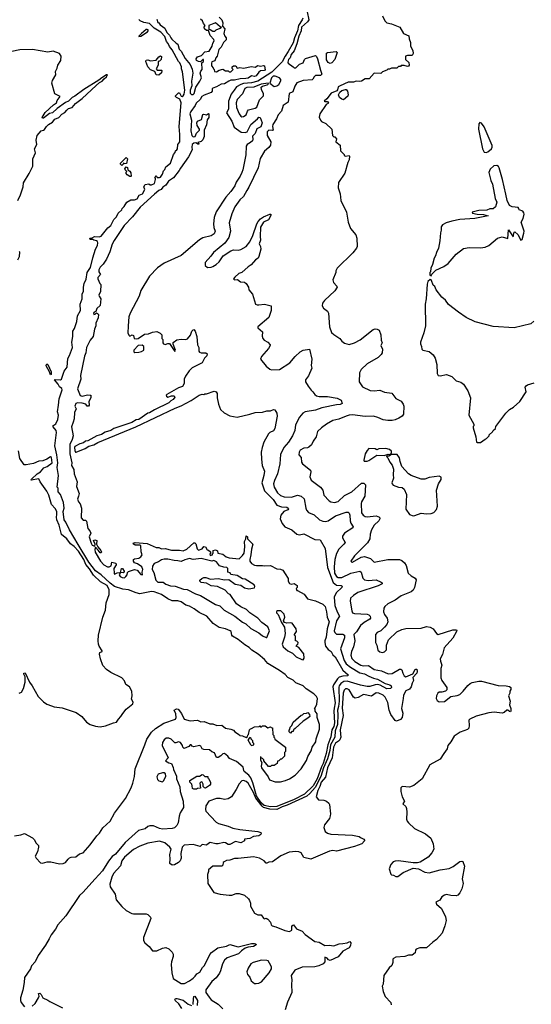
# Model space of a CAD drawing. Extents: x 2086813 to 2278017, y 548126 to 753336.
# Tile 395 of 461: x 2248532 to 2254207, y 657305 to 668218. Entities that reach past the tile are written whole.
import ezdxf

# ---------------------------------------------------------------- set-up
doc = ezdxf.new("R2010")
doc.units = 0

msp = doc.modelspace()

# ---------------------------------------------------------------- linework, layer by layer
at = {"layer": '0CON10XD'}
for points in [[(2250745, 668246), (2250773, 668215), (2250784, 668184), (2250780, 668145), (2250807, 668115), (2250798, 668065), (2250808, 668035), (2250823, 668015), (2250823, 667995), (2250794, 667966), (2250768, 667915), (2250741, 667889), (2250721, 667815), (2250707, 667795), (2250697, 667763), (2250665, 667750), (2250660, 667735), (2250660, 667705), (2250680, 667685), (2250682, 667672), (2250690, 667665), (2250692, 667642), (2250715, 667640), (2250745, 667658), (2250785, 667670), (2250815, 667650), (2250845, 667650), (2250855, 667640), (2250875, 667640), (2250900, 667665), (2250888, 667678), (2250888, 667695), (2250905, 667706), (2250928, 667705), (2250945, 667680), (2250975, 667687), (2251015, 667682), (2251105, 667698), (2251145, 667692), (2251175, 667710), (2251205, 667702), (2251235, 667710), (2251247, 667705), (2251255, 667660), (2251245, 667654), (2251205, 667650), (2251185, 667638), (2251155, 667594), (2251135, 667589), (2251105, 667594), (2251065, 667571), (2251040, 667565), (2250978, 667562), (2250915, 667546), (2250875, 667548), (2250852, 667535), (2250805, 667507), (2250768, 667502), (2250715, 667472), (2250675, 667460), (2250668, 667452), (2250667, 667425), (2250655, 667410), (2250578, 667382), (2250554, 667366), (2250535, 667332), (2250489, 667291), (2250478, 667265), (2250429, 667201), (2250420, 667175), (2250438, 667105), (2250429, 666985), (2250443, 666933), (2250455, 666918), (2250480, 666925), (2250495, 666960), (2250527, 666993), (2250528, 667005), (2250501, 667045), (2250497, 667075), (2250506, 667094), (2250548, 667112), (2250564, 667166), (2250575, 667172), (2250605, 667162), (2250625, 667180), (2250630, 667175), (2250632, 667135), (2250613, 667107), (2250606, 667054), (2250578, 666995), (2250578, 666925), (2250565, 666888), (2250545, 666867), (2250510, 666855), (2250520, 666845), (2250517, 666833), (2250485, 666852), (2250465, 666850), (2250446, 666834), (2250440, 666805), (2250446, 666774), (2250405, 666698), (2250316, 666574), (2250300, 666545), (2250239, 666465), (2250183, 666427), (2250155, 666384), (2250119, 666361), (2250100, 666335), (2250077, 666323), (2250027, 666283), (2249869, 666141), (2249785, 666032), (2249692, 665938), (2249581, 665769), (2249559, 665730), (2249534, 665646), (2249494, 665565), (2249460, 665510), (2249425, 665475), (2249411, 665445), (2249410, 665425), (2249427, 665395), (2249400, 665360), (2249398, 665345), (2249420, 665295), (2249432, 665282), (2249427, 665205), (2249412, 665165), (2249413, 665153), (2249432, 665125), (2249425, 665050), (2249390, 665015), (2249378, 664982), (2249360, 664975), (2249352, 664965), (2249355, 664950), (2249370, 664955), (2249385, 664970), (2249395, 664962), (2249405, 664950), (2249404, 664915), (2249377, 664855), (2249376, 664825), (2249361, 664789), (2249346, 664705), (2249316, 664664), (2249274, 664586), (2249267, 664525), (2249253, 664487), (2249207, 664275), (2249212, 664235), (2249175, 664125), (2249205, 664052), (2249225, 664046), (2249285, 664060), (2249315, 664058), (2249320, 664055), (2249322, 664028), (2249298, 663985), (2249302, 663945), (2249295, 663933), (2249282, 663935), (2249265, 663958), (2249225, 663969), (2249175, 663970), (2249155, 663964), (2249145, 663935), (2249160, 663905), (2249139, 663865), (2249137, 663795), (2249124, 663756), (2249109, 663705), (2249126, 663605), (2249116, 663565), (2249089, 663511), (2249090, 663405), (2249112, 663305), (2249108, 663275), (2249132, 663232), (2249138, 663185), (2249170, 663095), (2249163, 663045), (2249191, 662965), (2249186, 662935), (2249172, 662905), (2249184, 662875), (2249202, 662852), (2249217, 662803), (2249215, 662698), (2249235, 662672), (2249262, 662672), (2249275, 662660), (2249288, 662578), (2249311, 662551), (2249320, 662525), (2249304, 662486), (2249327, 662415), (2249338, 662395), (2249367, 662383), (2249368, 662405), (2249353, 662447), (2249365, 662452), (2249388, 662445), (2249383, 662403), (2249398, 662375), (2249432, 662335), (2249440, 662315), (2249435, 662308), (2249425, 662308), (2249402, 662338), (2249375, 662370), (2249366, 662344), (2249370, 662315), (2249427, 662215), (2249465, 662175), (2249505, 662154), (2249526, 662154), (2249548, 662165), (2249553, 662207), (2249598, 662195), (2249602, 662175), (2249578, 662135), (2249579, 662085), (2249585, 662074), (2249615, 662088), (2249650, 662090), (2249662, 662135), (2249674, 662136), (2249692, 662105), (2249690, 662095), (2249682, 662088), (2249650, 662090), (2249636, 662065), (2249646, 662045), (2249669, 662035), (2249695, 662033), (2249711, 662045), (2249725, 662065), (2249728, 662092), (2249738, 662102), (2249806, 662124), (2249835, 662118), (2249875, 662070), (2249895, 662063), (2249890, 662095), (2249897, 662125), (2249887, 662155), (2249838, 662188), (2249805, 662199), (2249794, 662216), (2249796, 662234), (2249805, 662243), (2249855, 662250), (2249875, 662263), (2249890, 662285), (2249880, 662320), (2249876, 662386), (2249864, 662394), (2249815, 662394), (2249797, 662405), (2249792, 662415), (2249815, 662422), (2249858, 662418), (2249945, 662412), (2250045, 662367), (2250075, 662366), (2250105, 662354), (2250145, 662356), (2250215, 662340), (2250305, 662339), (2250345, 662330), (2250385, 662350), (2250465, 662420), (2250475, 662420), (2250485, 662410), (2250502, 662352), (2250515, 662340), (2250555, 662352), (2250575, 662379), (2250595, 662377), (2250612, 662342), (2250627, 662337), (2250648, 662318), (2250650, 662305), (2250640, 662295), (2250645, 662280), (2250670, 662285), (2250672, 662298), (2250680, 662305), (2250680, 662335), (2250705, 662342), (2250725, 662330), (2250730, 662305), (2250784, 662294), (2250824, 662264), (2250855, 662253), (2250965, 662242), (2251005, 662278), (2251021, 662305), (2251030, 662375), (2251027, 662435), (2251040, 662465), (2251045, 662498), (2251060, 662485), (2251060, 662465), (2251071, 662451), (2251118, 662405), (2251102, 662348), (2251096, 662285), (2251084, 662235), (2251086, 662215), (2251105, 662190), (2251135, 662172), (2251159, 662169), (2251225, 662170), (2251245, 662163), (2251315, 662168), (2251385, 662132), (2251425, 662127), (2251450, 662115), (2251477, 662077), (2251510, 662025), (2251510, 661995), (2251525, 661970), (2251545, 661962), (2251575, 661970), (2251610, 661945), (2251610, 661925), (2251600, 661915), (2251605, 661890), (2251615, 661890), (2251689, 661849), (2251725, 661798), (2251815, 661776), (2251895, 661740), (2251921, 661715), (2251936, 661656), (2251944, 661594), (2251965, 661545), (2251943, 661467), (2251931, 661375), (2251918, 661335), (2251916, 661315), (2251924, 661275), (2251955, 661239), (2251988, 661215), (2252007, 661177), (2252032, 661155), (2252117, 661007), (2252174, 660955), (2252170, 660945), (2252117, 660943), (2252075, 660930), (2252057, 660913), (2252012, 660845), (2252006, 660825), (2252031, 660645), (2252022, 660588)], [(2251671, 668235), (2251667, 668215), (2251624, 668155), (2251613, 668095), (2251579, 668015), (2251565, 667960), (2251511, 667865), (2251475, 667815), (2251445, 667750), (2251328, 667635), (2251175, 667538), (2251105, 667517), (2251015, 667510), (2250985, 667501), (2250937, 667475), (2250913, 667435), (2250877, 667393), (2250848, 667315), (2250849, 667225), (2250828, 667185), (2250887, 667095), (2250910, 667025), (2250990, 666970), (2251034, 666966), (2251054, 666976), (2251097, 667055), (2251171, 667119), (2251185, 667139), (2251198, 667135), (2251222, 667075), (2251208, 667032), (2251162, 667008), (2251145, 666956), (2251114, 666926), (2251119, 666895), (2251113, 666875), (2251094, 666855), (2251056, 666834), (2251043, 666817), (2251040, 666720), (2251008, 666555), (2250995, 666525), (2250978, 666485), (2250933, 666417), (2250917, 666375), (2250876, 666315), (2250819, 666251), (2250710, 666090), (2250691, 666025), (2250681, 665955), (2250684, 665915), (2250700, 665875), (2250689, 665845), (2250655, 665824), (2250565, 665799), (2250525, 665779), (2250324, 665606), (2250135, 665520), (2250061, 665469), (2249974, 665376), (2249875, 665215), (2249856, 665155), (2249756, 664965), (2249744, 664925), (2249734, 664825), (2249732, 664745), (2249745, 664718), (2249755, 664712), (2249780, 664725), (2249796, 664716), (2249802, 664685), (2249825, 664681), (2249845, 664686), (2249915, 664731), (2249960, 664735), (2250004, 664756), (2250055, 664762), (2250090, 664745), (2250110, 664725), (2250110, 664685), (2250120, 664675), (2250120, 664635), (2250127, 664627), (2250145, 664618), (2250175, 664630), (2250195, 664628), (2250255, 664540), (2250260, 664555), (2250233, 664623), (2250235, 664640), (2250275, 664668), (2250325, 664678), (2250375, 664673), (2250395, 664682), (2250428, 664722), (2250441, 664765), (2250455, 664781), (2250465, 664783), (2250480, 664765), (2250497, 664707), (2250503, 664615), (2250520, 664585), (2250519, 664545), (2250525, 664532), (2250544, 664524), (2250597, 664525), (2250610, 664515), (2250609, 664491), (2250583, 664465), (2250556, 664415), (2250445, 664359), (2250413, 664325), (2250371, 664265), (2250358, 664235), (2250356, 664184), (2250339, 664151), (2250295, 664137), (2250164, 664065), (2250157, 664055), (2250160, 664045), (2250175, 664034), (2250215, 664048), (2250245, 664050), (2250252, 664035), (2250235, 664008), (2250207, 663993), (2250185, 663972), (2250028, 663895), (2249971, 663859), (2249952, 663855), (2249855, 663788), (2249825, 663782), (2249776, 663754), (2249575, 663686), (2249544, 663666), (2249480, 663645), (2249439, 663621), (2249390, 663605), (2249290, 663550), (2249263, 663545), (2249241, 663529), (2249198, 663515), (2249145, 663488), (2249141, 663475), (2249145, 663442), (2249152, 663425), (2249160, 663425), (2249260, 663465), (2249300, 663490), (2249355, 663507), (2249398, 663532), (2249822, 663705), (2250258, 663912), (2250325, 663939), (2250434, 663996), (2250523, 664055), (2250557, 664067), (2250575, 664062), (2250585, 664070), (2250605, 664071), (2250689, 664099), (2250713, 664093), (2250722, 664075), (2250722, 664025), (2250738, 663955), (2250759, 663899), (2250799, 663859), (2250865, 663827), (2250945, 663814), (2251085, 663844), (2251145, 663864), (2251225, 663868), (2251275, 663882), (2251315, 663884), (2251347, 663897), (2251364, 663894), (2251386, 663856), (2251389, 663825), (2251362, 663685), (2251348, 663662), (2251308, 663642), (2251293, 663627), (2251242, 663535), (2251222, 663478), (2251212, 663425), (2251213, 663345), (2251223, 663275), (2251247, 663215), (2251241, 663165), (2251219, 663085), (2251247, 662995), (2251345, 662901), (2251385, 662838), (2251435, 662818), (2251495, 662815), (2251511, 662805), (2251514, 662795), (2251508, 662785), (2251463, 662767), (2251429, 662725), (2251421, 662685), (2251443, 662633), (2251473, 662595), (2251552, 662562), (2251605, 662514), (2251635, 662508), (2251685, 662518), (2251805, 662456), (2251865, 662452), (2251921, 662355), (2251947, 662147), (2252009, 661979), (2252045, 661951), (2252098, 661948), (2252109, 661939), (2252104, 661925), (2252042, 661865), (2252022, 661818), (2252026, 661726), (2252052, 661655), (2252079, 661605), (2252045, 661555), (2252021, 661445), (2252026, 661425), (2252047, 661407), (2252116, 661406), (2252135, 661395), (2252134, 661365), (2252091, 661245), (2252130, 661115), (2252155, 661077), (2252200, 661040), (2252305, 660979), (2252357, 660967), (2252405, 660942)], [(2250055, 668222), (2250066, 668186), (2250075, 668182), (2250090, 668160), (2250142, 668125), (2250166, 668076), (2250195, 668048), (2250207, 668017), (2250221, 668001), (2250267, 667957), (2250288, 667945), (2250303, 667893), (2250325, 667868), (2250369, 667789), (2250425, 667720), (2250445, 667670), (2250452, 667625), (2250437, 667535), (2250442, 667485), (2250422, 667435), (2250423, 667403), (2250437, 667387), (2250455, 667388), (2250469, 667401), (2250485, 667470), (2250530, 667535), (2250550, 667575), (2250533, 667625), (2250542, 667648), (2250558, 667665), (2250552, 667738), (2250570, 667755), (2250570, 667775), (2250562, 667778), (2250538, 667752), (2250515, 667753), (2250492, 667765), (2250488, 667785), (2250505, 667808), (2250548, 667822), (2250585, 667862), (2250635, 667870), (2250668, 667925), (2250674, 667956), (2250688, 667985), (2250685, 668000), (2250644, 668044), (2250628, 668098), (2250605, 668098), (2250583, 668115), (2250578, 668135), (2250590, 668155), (2250570, 668175), (2250560, 668205), (2250538, 668225)], [(2251719, 668305), (2251739, 668215), (2251726, 668195), (2251659, 668135), (2251654, 668095), (2251628, 668035), (2251608, 667952), (2251577, 667873), (2251545, 667831), (2251533, 667797), (2251514, 667775), (2251507, 667747), (2251511, 667735), (2251564, 667694), (2251576, 667686), (2251595, 667685), (2251634, 667726), (2251675, 667740), (2251692, 667775), (2251704, 667786), (2251815, 667820), (2251825, 667811), (2251835, 667784), (2251868, 667658), (2251885, 667615), (2251870, 667600), (2251812, 667598), (2251797, 667585), (2251785, 667559), (2251775, 667553), (2251677, 667543), (2251605, 667517), (2251585, 667481), (2251562, 667418), (2251522, 667398), (2251510, 667305), (2251455, 667265), (2251436, 667204), (2251399, 667165), (2251382, 667118), (2251339, 667055), (2251335, 667035), (2251342, 666995), (2251335, 666988), (2251295, 666992), (2251278, 666975), (2251277, 666935), (2251318, 666865), (2251313, 666827), (2251297, 666803), (2251248, 666762), (2251200, 666680), (2251177, 666575), (2251075, 666363), (2251051, 666325), (2251013, 666257), (2250975, 666223), (2250919, 666145), (2250884, 666065), (2250856, 665965), (2250871, 665875), (2250852, 665805), (2250808, 665742), (2250681, 665639), (2250654, 665596), (2250591, 665525), (2250590, 665495), (2250615, 665473), (2250655, 665474), (2250675, 665481), (2250713, 665505), (2250745, 665534), (2250790, 665600), (2250873, 665657), (2250904, 665666), (2250955, 665664), (2250985, 665671), (2251046, 665705), (2251085, 665754), (2251119, 665825), (2251163, 665955), (2251178, 665982)], [(2252555, 668262), (2252584, 668204), (2252604, 668184), (2252655, 668173), (2252750, 668135), (2252788, 668065), (2252849, 668039), (2252853, 668005), (2252868, 667965), (2252868, 667925), (2252893, 667875), (2252898, 667845), (2252885, 667820), (2252835, 667822), (2252810, 667815), (2252810, 667775), (2252848, 667745), (2252853, 667715), (2252845, 667704), (2252835, 667700), (2252795, 667712), (2252765, 667710), (2252755, 667700), (2252732, 667698), (2252715, 667680), (2252655, 667680), (2252635, 667670), (2252615, 667670), (2252605, 667660), (2252555, 667640), (2252537, 667623), (2252463, 667627), (2252407, 667563), (2252365, 667562), (2252325, 667538), (2252305, 667532), (2252265, 667538), (2252233, 667527), (2252175, 667527), (2252088, 667485), (2252066, 667474), (2252058, 667442), (2252049, 667431), (2251987, 667405), (2251939, 667341), (2251910, 667315), (2251915, 667310), (2251945, 667310), (2251956, 667294), (2251933, 667277), (2251860, 667175), (2251853, 667137), (2251868, 667105), (2251881, 667091), (2251928, 667068), (2251996, 667006), (2252000, 666935), (2252015, 666920), (2252028, 666918), (2252047, 666897), (2252040, 666865), (2252086, 666826), (2252092, 666765), (2252130, 666725), (2252132, 666712), (2252145, 666704), (2252185, 666712), (2252192, 666705), (2252186, 666664), (2252170, 666635), (2252138, 666515), (2252067, 666415), (2252066, 666355), (2252086, 666286), (2252096, 666215), (2252157, 666085), (2252174, 665974), (2252202, 665905), (2252259, 665835), (2252270, 665795), (2252274, 665705), (2252268, 665685), (2252228, 665632), (2252054, 665465), (2252038, 665435), (2252040, 665415), (2252007, 665335), (2252012, 665305), (2252050, 665265), (2252052, 665255), (2252026, 665214), (2251912, 665105), (2251892, 665075), (2251887, 665047), (2251901, 665021), (2251945, 664987), (2251958, 664965), (2251969, 664815), (2251992, 664752), (2252015, 664729), (2252083, 664685), (2252106, 664655), (2252135, 664632), (2252185, 664618), (2252245, 664636), (2252309, 664671), (2252452, 664785), (2252475, 664792), (2252498, 664788), (2252518, 664775), (2252536, 664726), (2252540, 664665), (2252552, 664635), (2252538, 664605), (2252558, 664565), (2252552, 664525), (2252543, 664507), (2252510, 664475), (2252387, 664405), (2252318, 664342), (2252301, 664305), (2252299, 664205), (2252335, 664147), (2252418, 664108), (2252465, 664106), (2252525, 664113), (2252580, 664090), (2252659, 664079), (2252705, 664018), (2252765, 663989), (2252786, 663955), (2252794, 663935), (2252789, 663845), (2252775, 663825), (2252737, 663803), (2252695, 663783), (2252665, 663777), (2252615, 663776), (2252565, 663783), (2252505, 663810), (2252455, 663822), (2252365, 663818), (2252225, 663837), (2252185, 663835), (2252155, 663825), (2252071, 663789), (2252006, 663775), (2251934, 663735), (2251880, 663695), (2251837, 663655), (2251822, 663595), (2251787, 663545), (2251768, 663505), (2251741, 663479), (2251725, 663471), (2251685, 663468), (2251645, 663446), (2251631, 663425), (2251629, 663395), (2251654, 663364), (2251657, 663315), (2251670, 663295), (2251758, 663225), (2251761, 663205), (2251750, 663150), (2251764, 663114), (2251868, 663038), (2251894, 663004), (2251907, 662947), (2251965, 662886), (2251984, 662874), (2252025, 662867), (2252065, 662879), (2252134, 662945), (2252215, 662986), (2252325, 663079), (2252351, 663081), (2252367, 663063), (2252361, 662935), (2252325, 662875), (2252319, 662855), (2252325, 662753), (2252341, 662725), (2252365, 662712), (2252385, 662709), (2252487, 662717), (2252523, 662705), (2252527, 662685), (2252516, 662665), (2252464, 662616), (2252433, 662565), (2252419, 662515), (2252414, 662465), (2252391, 662419), (2252246, 662275), (2252206, 662215), (2252215, 662206), (2252225, 662206), (2252321, 662259), (2252355, 662267), (2252425, 662245), (2252465, 662206), (2252614, 662236), (2252744, 662234), (2252771, 662225), (2252802, 662198), (2252817, 662167), (2252842, 662085), (2252875, 662052), (2252917, 662027), (2252931, 662011), (2252911, 661925), (2252896, 661895), (2252875, 661876), (2252765, 661833), (2252695, 661783), (2252616, 661744), (2252581, 661715), (2252572, 661695), (2252569, 661655), (2252579, 661625), (2252608, 661585), (2252616, 661545), (2252604, 661515), (2252577, 661483), (2252537, 661445), (2252496, 661424), (2252477, 661405), (2252477, 661315), (2252493, 661285), (2252505, 661228), (2252525, 661210), (2252556, 661204), (2252578, 661212), (2252600, 661235), (2252601, 661285), (2252622, 661345), (2252716, 661434), (2252771, 661459), (2252815, 661471), (2252986, 661474)], [(2250522, 661648), (2250469, 661689), (2250416, 661716), (2250375, 661728), (2250324, 661764), (2250287, 661777), (2250225, 661776), (2250175, 661797), (2250104, 661845), (2250025, 661875), (2249995, 661879), (2249865, 661856), (2249826, 661865), (2249740, 661900), (2249675, 661906), (2249585, 661934), (2249535, 661971), (2249435, 662065), (2249375, 662110), (2249301, 662205), (2249182, 662402), (2249085, 662565), (2249045, 662650), (2249026, 662676), (2249015, 662765), (2249025, 662805), (2249018, 662868), (2248985, 662954), (2248959, 662985), (2248958, 663025), (2248948, 663038), (2248962, 663165), (2248949, 663255), (2248954, 663305), (2248944, 663394), (2248922, 663495), (2248942, 663642), (2248936, 663666), (2248904, 663704), (2248902, 663715), (2248935, 663738), (2248956, 663785), (2248963, 663833), (2248952, 663872), (2248964, 663944), (2248970, 664015), (2249004, 664115), (2248999, 664129), (2248975, 664148), (2248958, 664178), (2248920, 664225), (2248925, 664230), (2248985, 664228), (2248996, 664234), (2249026, 664324), (2249060, 664365), (2249066, 664464), (2249086, 664495), (2249119, 664585), (2249112, 664645), (2249121, 664705), (2249121, 664765), (2249141, 664795), (2249167, 664873), (2249172, 664935), (2249206, 664994), (2249204, 665065), (2249224, 665125), (2249226, 665175), (2249242, 665208), (2249239, 665255), (2249247, 665293), (2249269, 665341), (2249282, 665415), (2249318, 665472), (2249342, 665578), (2249372, 665675), (2249394, 665716), (2249401, 665745), (2249395, 665760), (2249385, 665767), (2249355, 665774), (2249345, 665782), (2249313, 665783), (2249310, 665795), (2249335, 665800), (2249364, 665816), (2249415, 665811), (2249435, 665820), (2249509, 665911), (2249542, 665938), (2249577, 666005), (2249605, 666032), (2249625, 666072), (2249665, 666110), (2249670, 666125), (2249693, 666147), (2249722, 666195), (2249765, 666222), (2249805, 666223), (2249836, 666234), (2249857, 666273), (2249895, 666287), (2249920, 666335), (2249908, 666365), (2249925, 666392), (2249965, 666398), (2249978, 666388), (2249995, 666388), (2250026, 666404), (2250040, 666445), (2250038, 666458), (2250030, 666465), (2250045, 666490), (2250058, 666468), (2250085, 666467), (2250096, 666474), (2250117, 666505), (2250129, 666541), (2250144, 666556), (2250154, 666586), (2250204, 666626), (2250237, 666723), (2250258, 666745), (2250260, 666765), (2250276, 666774), (2250283, 666785), (2250288, 666835), (2250307, 666865), (2250310, 666945), (2250302, 667035), (2250322, 667295), (2250308, 667338), (2250270, 667355), (2250260, 667365), (2250260, 667375), (2250295, 667409), (2250306, 667406), (2250325, 667372), (2250335, 667368), (2250347, 667373), (2250357, 667393), (2250363, 667435), (2250339, 667639), (2250328, 667675), (2250327, 667697), (2250308, 667738), (2250294, 667755), (2250224, 667884), (2250195, 667920), (2250180, 667955), (2250162, 667975), (2250141, 668031), (2250099, 668079), (2250025, 668123), (2249974, 668174), (2249910, 668185), (2249870, 668205), (2249855, 668220)], [(2250695, 668090), (2250713, 668107), (2250757, 668123), (2250770, 668135), (2250755, 668140), (2250705, 668183), (2250630, 668155), (2250632, 668112), (2250645, 668110), (2250675, 668090), (2250695, 668090)], [(2249855, 668030), (2249875, 668035), (2249949, 668085), (2249959, 668095), (2249958, 668105), (2249945, 668111), (2249935, 668108), (2249882, 668065), (2249854, 668034), (2249855, 668030)], [(2248947, 667233), (2248895, 667187), (2248865, 667177), (2248795, 667126), (2248785, 667128), (2248781, 667135), (2248815, 667189), (2248907, 667273), (2248940, 667295), (2248949, 667321), (2248980, 667365), (2248922, 667395), (2248890, 667515), (2248896, 667544), (2248932, 667605), (2248931, 667645), (2248949, 667681), (2248954, 667715), (2248989, 667765), (2248994, 667815), (2248975, 667844), (2248905, 667869), (2248845, 667859), (2248675, 667888), (2248535, 667884), (2248445, 667864)], [(2250075, 667602), (2250047, 667607), (2250032, 667642), (2249985, 667664), (2249955, 667697), (2249933, 667755), (2249935, 667770), (2249955, 667772), (2249985, 667763), (2250045, 667770), (2250075, 667808), (2250095, 667818), (2250105, 667810), (2250100, 667775), (2250085, 667760), (2250070, 667755), (2250068, 667715), (2250048, 667675), (2250058, 667658), (2250105, 667660), (2250110, 667655), (2250105, 667630), (2250075, 667602)], [(2251975, 667734), (2251955, 667742), (2251935, 667774), (2251935, 667846), (2251945, 667856), (2252044, 667864), (2252052, 667855), (2252027, 667775), (2251995, 667741), (2251975, 667734)], [(2248512, 666215), (2248542, 666275), (2248570, 666365), (2248575, 666410), (2248638, 666512), (2248680, 666595), (2248678, 666675), (2248709, 666741), (2248696, 666785), (2248722, 666835), (2248714, 666884), (2248727, 666935), (2248772, 666985), (2248795, 666995), (2248809, 667001), (2248830, 667035), (2248852, 667055), (2248898, 667082), (2248924, 667116), (2248968, 667132), (2249000, 667170), (2249035, 667188), (2249054, 667216), (2249075, 667233), (2249115, 667246), (2249150, 667290), (2249225, 667343), (2249381, 667489), (2249418, 667522), (2249446, 667535), (2249468, 667562), (2249496, 667585), (2249508, 667605), (2249496, 667606), (2249443, 667575), (2249412, 667548), (2249245, 667445), (2249145, 667370), (2249113, 667357), (2249075, 667315), (2249041, 667299), (2248947, 667233)], [(2251355, 667478), (2251385, 667483), (2251405, 667499), (2251429, 667541), (2251430, 667555), (2251415, 667572), (2251365, 667593), (2251345, 667592), (2251327, 667575), (2251306, 667515), (2251355, 667478)], [(2250995, 667142), (2251015, 667144), (2251045, 667164), (2251060, 667205), (2251071, 667219), (2251145, 667236), (2251162, 667248), (2251192, 667328), (2251238, 667375), (2251237, 667395), (2251214, 667445), (2251211, 667469), (2251225, 667482), (2251277, 667495), (2251291, 667505), (2251290, 667515), (2251211, 667505), (2251131, 667469), (2251053, 667467), (2251028, 667455), (2251002, 667395), (2250945, 667335), (2250935, 667295), (2250938, 667245), (2250966, 667175), (2250985, 667148), (2250995, 667142)], [(2252125, 667330), (2252105, 667336), (2252081, 667355), (2252069, 667385), (2252084, 667416), (2252107, 667433), (2252145, 667446), (2252155, 667444), (2252169, 667425), (2252176, 667384), (2252170, 667370), (2252125, 667330)], [(2253705, 666745), (2253725, 666753), (2253764, 666785), (2253772, 666805), (2253771, 666825), (2253685, 667032), (2253655, 667071), (2253635, 667079), (2253623, 667065), (2253622, 667005), (2253667, 666785), (2253685, 666750), (2253705, 666745)], [(2249665, 666600), (2249650, 666615), (2249652, 666628), (2249715, 666690), (2249727, 666675), (2249716, 666624), (2249692, 666622), (2249685, 666630), (2249680, 666615), (2249665, 666600)], [(2249765, 666480), (2249755, 666480), (2249725, 666498), (2249713, 666513), (2249712, 666528), (2249720, 666535), (2249702, 666552), (2249698, 666565), (2249713, 666587), (2249729, 666579), (2249732, 666552), (2249755, 666538), (2249765, 666520), (2249770, 666485), (2249765, 666480)], [(2253095, 665380), (2253102, 665398), (2253147, 665443), (2253236, 665484), (2253285, 665517), (2253372, 665618), (2253455, 665680), (2253517, 665693), (2253645, 665689), (2253694, 665696), (2253736, 665714), (2253830, 665795), (2253885, 665812), (2253945, 665792), (2253955, 665890), (2254005, 665810), (2254018, 665862), (2254025, 665868), (2254057, 665837), (2254092, 665775), (2254105, 665782), (2254125, 665850), (2254126, 665875), (2254093, 665975), (2254116, 666014), (2254127, 666063), (2254125, 666078), (2254114, 666094), (2254072, 666112), (2254070, 666125), (2254060, 666135), (2253995, 666143), (2253965, 666159), (2253939, 666215), (2253925, 666285), (2253889, 666445), (2253851, 666575), (2253841, 666591), (2253825, 666601), (2253792, 666598), (2253749, 666561), (2253736, 666525), (2253757, 666437), (2253775, 666395), (2253807, 666235), (2253823, 666197), (2253810, 666145), (2253785, 666122), (2253745, 666121), (2253715, 666108), (2253625, 666102), (2253550, 666085), (2253555, 666072), (2253605, 666061), (2253675, 666059), (2253730, 666045), (2253580, 666015), (2253414, 666004), (2253325, 665986), (2253264, 665966), (2253222, 665945), (2253208, 665922), (2253208, 665885), (2253198, 665855), (2253192, 665765), (2253177, 665685), (2253154, 665636), (2253145, 665600), (2253130, 665575), (2253112, 665505), (2253092, 665465), (2253090, 665425), (2253080, 665415), (2253080, 665385), (2253095, 665380)], [(2251178, 665982), (2251205, 666011), (2251235, 666032), (2251305, 666063), (2251315, 666062), (2251320, 666055), (2251292, 665998), (2251235, 665975), (2251203, 665917), (2251199, 665815), (2251205, 665775), (2251190, 665735), (2251205, 665705), (2251208, 665675), (2251186, 665594), (2251176, 665575), (2251149, 665555), (2251100, 665500), (2251065, 665478), (2250995, 665417), (2250964, 665405), (2250917, 665365), (2250904, 665345), (2250914, 665334), (2250947, 665337), (2250982, 665312), (2251025, 665307), (2251044, 665295), (2251069, 665255), (2251075, 665222), (2251113, 665175), (2251148, 665065), (2251165, 665056), (2251185, 665056), (2251246, 665066), (2251322, 665045), (2251323, 664993), (2251294, 664916), (2251174, 664815), (2251174, 664804), (2251225, 664760), (2251221, 664711), (2251228, 664685), (2251244, 664664), (2251285, 664642), (2251310, 664615), (2251310, 664605), (2251292, 664575), (2251215, 664485), (2251205, 664454), (2251265, 664378), (2251305, 664343), (2251326, 664336), (2251415, 664339), (2251528, 664415), (2251587, 664483), (2251645, 664536), (2251676, 664554), (2251745, 664567), (2251774, 664455), (2251764, 664385), (2251774, 664355), (2251735, 664269), (2251704, 664225), (2251703, 664205), (2251731, 664155), (2251765, 664111), (2251785, 664095), (2251805, 664062), (2251825, 664048), (2251855, 664043), (2251945, 664042), (2252055, 664023), (2252099, 663999), (2252108, 663965), (2252087, 663953), (2252045, 663950), (2251885, 663916), (2251815, 663890), (2251699, 663871), (2251672, 663855), (2251635, 663814), (2251592, 663728), (2251585, 663665), (2251559, 663605), (2251515, 663535), (2251463, 663475), (2251425, 663397), (2251419, 663295), (2251392, 663185), (2251358, 663112), (2251348, 663075), (2251355, 663035), (2251392, 662972), (2251425, 662943), (2251465, 662928), (2251548, 662925), (2251615, 662948), (2251656, 662936), (2251686, 662906), (2251706, 662805), (2251715, 662780), (2251734, 662755), (2251798, 662728), (2251858, 662675), (2251895, 662659), (2251925, 662657), (2251955, 662664), (2252035, 662717), (2252155, 662759), (2252175, 662758), (2252185, 662748), (2252194, 662725), (2252197, 662665), (2252206, 662636), (2252232, 662595), (2252226, 662584), (2252135, 662525), (2252112, 662495), (2252112, 662475), (2252141, 662425), (2252129, 662405), (2252071, 662349), (2252045, 662302), (2252026, 662235), (2252020, 662155), (2252025, 662085), (2252045, 662047), (2252065, 662035), (2252105, 662035), (2252205, 662085), (2252305, 662106), (2252319, 662095), (2252339, 662029), (2252355, 662011), (2252399, 662001), (2252485, 662008), (2252542, 661985), (2252554, 661975), (2252553, 661965), (2252507, 661943), (2252282, 661868), (2252234, 661836), (2252202, 661805), (2252196, 661774), (2252215, 661665), (2252224, 661644), (2252245, 661635), (2252385, 661629), (2252405, 661621), (2252420, 661605), (2252422, 661585), (2252415, 661573), (2252353, 661537), (2252313, 661505), (2252267, 661433), (2252238, 661405), (2252249, 661335), (2252235, 661265), (2252211, 661215), (2252205, 661175), (2252215, 661139), (2252250, 661105), (2252315, 661064), (2252346, 661056), (2252400, 661060), (2252465, 661014), (2252545, 661001), (2252619, 660969), (2252665, 660971), (2252745, 661018), (2252761, 661021), (2252771, 661011), (2252781, 660975), (2252798, 660945), (2252815, 660935), (2252893, 660967), (2252920, 661015), (2252925, 661020), (2252938, 661018), (2252942, 660995), (2252938, 660975), (2252893, 660927), (2252901, 660895), (2252886, 660865), (2252876, 660825), (2252855, 660798), (2252815, 660780), (2252790, 660730), (2252786, 660695), (2252767, 660585), (2252783, 660533), (2252776, 660485), (2252755, 660461), (2252713, 660443), (2252695, 660451), (2252647, 660517), (2252629, 660565), (2252615, 660651), (2252585, 660710), (2252565, 660730), (2252515, 660753), (2252485, 660758), (2252435, 660719), (2252345, 660737), (2252285, 660706), (2252255, 660698), (2252235, 660708), (2252185, 660790), (2252165, 660803), (2252145, 660800), (2252130, 660785), (2252121, 660755), (2252108, 660588), (2252120, 660505), (2252086, 660346), (2252089, 660299), (2252095, 660265), (2252083, 660237), (2252069, 660221), (2252035, 660199), (2252012, 660155), (2251998, 660035), (2251945, 659925), (2251926, 659824), (2251877, 659765), (2251862, 659718), (2251838, 659675), (2251820, 659605), (2251845, 659572), (2251905, 659569), (2251937, 659557), (2251962, 659535), (2251969, 659519), (2251981, 659415), (2251977, 659393), (2251968, 659365), (2251912, 659295), (2251906, 659265), (2251920, 659220), (2251945, 659200), (2251985, 659189), (2252225, 659179), (2252296, 659166), (2252312, 659152), (2252348, 659135), (2252358, 659125), (2252358, 659115), (2252328, 659085), (2252245, 659053), (2252045, 659002), (2252005, 659009), (2251968, 659002), (2251762, 658912), (2251685, 658930), (2251655, 658983), (2251630, 658995), (2251595, 658999), (2251520, 658990), (2251430, 658950), (2251335, 658884), (2251295, 658880), (2251275, 658870), (2251265, 658870), (2251243, 658893), (2251193, 658923), (2251125, 658941), (2250955, 658922), (2250915, 658922), (2250865, 658901), (2250825, 658897), (2250799, 658885), (2250789, 658875), (2250784, 658845), (2250774, 658836), (2250676, 658834), (2250628, 658795), (2250627, 658775), (2250614, 658744), (2250618, 658645), (2250685, 658542), (2250755, 658524), (2250857, 658513), (2250885, 658513), (2250935, 658533), (2250965, 658533), (2251025, 658516), (2251070, 658475), (2251083, 658455), (2251093, 658425), (2251094, 658394), (2251138, 658315), (2251175, 658297), (2251210, 658295), (2251235, 658258), (2251245, 658253), (2251265, 658258), (2251285, 658248), (2251314, 658214), (2251322, 658185), (2251332, 658175), (2251375, 658164), (2251473, 658123), (2251525, 658112), (2251550, 658125), (2251552, 658175), (2251568, 658185), (2251601, 658141), (2251665, 658115), (2251700, 658080), (2251805, 658000), (2251855, 657992), (2251915, 657955), (2251965, 657960), (2252015, 657954), (2252074, 657976), (2252115, 657980), (2252163, 657987), (2252195, 658002), (2252206, 657985), (2252200, 657955), (2252188, 657932), (2252118, 657892), (2252065, 657830), (2251975, 657790), (2251956, 657796), (2251941, 657815), (2251915, 657826), (2251916, 657775), (2251897, 657753), (2251850, 657730), (2251805, 657721), (2251665, 657718), (2251585, 657682), (2251542, 657625), (2251552, 657575), (2251547, 657525), (2251549, 657435), (2251502, 657328), (2251477, 657245)], [(2248512, 665555), (2248532, 665595), (2248535, 665640), (2248527, 665647)], [(2254235, 664878), (2254202, 664848), (2254015, 664802), (2253785, 664818), (2253585, 664868), (2253485, 664918), (2253398, 664975), (2253290, 665060), (2253255, 665108), (2253215, 665142), (2253153, 665223), (2253135, 665260), (2253120, 665275), (2253098, 665328), (2253085, 665340), (2253060, 665315), (2253050, 665285), (2253042, 665125), (2253029, 665065), (2253034, 664826), (2253014, 664746), (2252976, 664645), (2252976, 664625), (2252989, 664595), (2252994, 664565), (2253005, 664554), (2253075, 664540), (2253119, 664505), (2253139, 664465), (2253160, 664395), (2253163, 664295), (2253174, 664274), (2253195, 664270), (2253265, 664287), (2253324, 664264), (2253375, 664214), (2253425, 664200), (2253455, 664177), (2253504, 664104), (2253532, 664025), (2253512, 663835), (2253568, 663735), (2253570, 663715), (2253562, 663708), (2253560, 663695), (2253593, 663595), (2253600, 663535), (2253605, 663530)], [(2249808, 664528), (2249855, 664532), (2249885, 664540), (2249910, 664555), (2249908, 664595), (2249892, 664612), (2249845, 664606), (2249800, 664555), (2249798, 664538), (2249808, 664528)], [(2248875, 664280), (2248862, 664315), (2248825, 664380), (2248825, 664390), (2248835, 664402), (2248846, 664395), (2248880, 664315), (2248880, 664285), (2248875, 664280)], [(2253605, 663530), (2253645, 663532), (2253695, 663570), (2253710, 663575), (2253740, 663605), (2253740, 663615), (2253775, 663650), (2253782, 663665), (2253808, 663685), (2253815, 663708), (2253925, 663858), (2253965, 663898), (2254008, 663925), (2254078, 663985), (2254150, 664095), (2254140, 664145), (2254151, 664159), (2254165, 664170), (2254237, 664193)], [(2248525, 660754), (2248554, 660766), (2248574, 660806), (2248592, 660875), (2248593, 660905), (2248592, 660935), (2248578, 660965), (2248580, 660975), (2248593, 660977), (2248642, 660875), (2248672, 660835), (2248738, 660718), (2248796, 660656), (2248835, 660632), (2248885, 660614), (2248915, 660602), (2249005, 660591), (2249158, 660538), (2249222, 660495), (2249275, 660432), (2249316, 660406), (2249375, 660387), (2249425, 660380), (2249485, 660390), (2249574, 660426), (2249608, 660432), (2249628, 660465), (2249656, 660494), (2249675, 660528), (2249715, 660577), (2249788, 660635), (2249792, 660652), (2249772, 660685), (2249781, 660725), (2249776, 660775), (2249749, 660825), (2249710, 660850), (2249695, 660890), (2249665, 660925), (2249545, 660981), (2249496, 661015), (2249455, 661060), (2249428, 661135), (2249418, 661185), (2249422, 661205), (2249446, 661214), (2249446, 661224), (2249415, 661274), (2249407, 661295), (2249403, 661335), (2249407, 661395), (2249455, 661595), (2249483, 661675), (2249490, 661755), (2249525, 661848), (2249525, 661900), (2249501, 661945), (2249429, 661989), (2249351, 662061), (2249305, 662133), (2249268, 662178), (2249245, 662235), (2249185, 662327), (2249135, 662379), (2249095, 662410), (2249055, 662465), (2248995, 662511), (2248970, 662615), (2248943, 662675), (2248939, 662705), (2248945, 662735), (2248944, 662765), (2248925, 662800), (2248887, 662845), (2248856, 662946), (2248835, 662993), (2248761, 663095), (2248745, 663130), (2248660, 663115), (2248663, 663125), (2248727, 663185), (2248762, 663205), (2248801, 663249), (2248836, 663265), (2248893, 663305), (2248887, 663365), (2248875, 663374), (2248833, 663347), (2248790, 663330), (2248745, 663324), (2248685, 663300), (2248605, 663283), (2248583, 663285), (2248535, 663356), (2248519, 663439)], [(2252353, 663323), (2252385, 663324), (2252405, 663332), (2252495, 663392), (2252575, 663388), (2252618, 663402), (2252635, 663400), (2252657, 663413), (2252657, 663435), (2252635, 663453), (2252595, 663464), (2252515, 663460), (2252495, 663452), (2252475, 663462), (2252406, 663464), (2252386, 663444), (2252363, 663405), (2252348, 663335), (2252353, 663323)], [(2252895, 662720), (2252915, 662723), (2252985, 662747), (2253045, 662740), (2253095, 662743), (2253125, 662757), (2253155, 662788), (2253168, 662825), (2253157, 663005), (2253178, 663075), (2253207, 663123), (2253207, 663147), (2253185, 663158), (2253075, 663143), (2253025, 663127), (2252985, 663127), (2252874, 663164), (2252844, 663184), (2252772, 663265), (2252751, 663321), (2252745, 663360), (2252718, 663398), (2252655, 663400), (2252625, 663380), (2252605, 663380), (2252600, 663375), (2252615, 663360), (2252638, 663315), (2252662, 663282), (2252680, 663235), (2252674, 663175), (2252677, 663137), (2252660, 663085), (2252662, 663075), (2252675, 663060), (2252735, 663036), (2252775, 663034), (2252796, 663016), (2252821, 662955), (2252815, 662792), (2252855, 662732), (2252895, 662720)], [(2251265, 661369), (2251275, 661370), (2251302, 661445), (2251285, 661490), (2251218, 661538), (2251173, 661583), (2251085, 661643), (2251049, 661679), (2250985, 661709), (2250938, 661745), (2250866, 661846), (2250850, 661855), (2250810, 661895), (2250725, 661936), (2250655, 661943), (2250605, 661973), (2250545, 661978), (2250532, 661995), (2250532, 662005), (2250552, 662025), (2250575, 662037), (2250596, 662036), (2250647, 662017), (2250734, 662024), (2250805, 662010), (2250852, 662012), (2250922, 661962), (2250985, 661950), (2251025, 661920), (2251075, 661910), (2251135, 661920), (2251142, 661935), (2251132, 661955), (2251035, 662017), (2251005, 662022), (2250945, 662058), (2250875, 662070), (2250868, 662088), (2250840, 662095), (2250840, 662135), (2250830, 662145), (2250798, 662148), (2250750, 662165), (2250715, 662208), (2250685, 662222), (2250665, 662218), (2250545, 662246), (2250455, 662236), (2250415, 662247), (2250365, 662232), (2250325, 662212), (2250285, 662221), (2250245, 662222), (2250175, 662240), (2250135, 662239), (2250105, 662230), (2250071, 662209), (2250025, 662190), (2250005, 662162), (2250003, 662125), (2250019, 662089), (2250042, 662005), (2250065, 661983), (2250122, 661982), (2250155, 661961), (2250205, 661944), (2250258, 661938), (2250348, 661905), (2250391, 661901), (2250484, 661855), (2250537, 661837), (2250705, 661737), (2250751, 661721), (2250801, 661675), (2250918, 661608), (2251005, 661540), (2251042, 661522), (2251095, 661471), (2251185, 661422), (2251225, 661388), (2251265, 661369)], [(2248475, 659172), (2248545, 659183), (2248585, 659197), (2248675, 659150), (2248695, 659133), (2248715, 659090), (2248741, 659065), (2248742, 659045), (2248729, 658995), (2248704, 658946), (2248715, 658923), (2248765, 658871), (2248785, 658868), (2248838, 658882), (2248877, 658883), (2248975, 658863), (2249016, 658864), (2249042, 658875), (2249070, 658915), (2249085, 658927), (2249105, 658936), (2249155, 658938), (2249195, 658972), (2249235, 658982), (2249315, 659073), (2249388, 659172), (2249419, 659201), (2249455, 659262), (2249536, 659334), (2249584, 659425), (2249705, 659585), (2249769, 659705), (2249789, 659755), (2249805, 659828), (2249814, 659916), (2249920, 660180), (2249943, 660245), (2249995, 660321), (2250038, 660362), (2250130, 660420), (2250259, 660465), (2250269, 660485), (2250264, 660525), (2250246, 660565), (2250272, 660578), (2250290, 660575), (2250328, 660528), (2250355, 660465), (2250425, 660445), (2250504, 660454), (2250543, 660435), (2250578, 660438), (2250642, 660415), (2250675, 660414), (2250720, 660395), (2250775, 660400), (2250814, 660365), (2250874, 660354), (2250902, 660342), (2250917, 660325), (2250972, 660292), (2250973, 660285), (2251005, 660280), (2251045, 660260), (2251058, 660272), (2251062, 660288), (2251070, 660295), (2251080, 660345), (2251092, 660358), (2251105, 660360), (2251135, 660380), (2251188, 660382), (2251195, 660390), (2251205, 660380), (2251215, 660380), (2251225, 660390), (2251255, 660390), (2251285, 660370), (2251315, 660380), (2251322, 660372), (2251338, 660368), (2251340, 660295), (2251350, 660285), (2251350, 660265), (2251358, 660258), (2251362, 660242), (2251480, 660155), (2251480, 660105), (2251470, 660095), (2251470, 660055), (2251438, 660022), (2251425, 660020), (2251408, 660002), (2251392, 659998), (2251388, 659972), (2251355, 659950), (2251325, 659950), (2251315, 659940), (2251292, 659942), (2251242, 660002), (2251240, 660015), (2251225, 660030), (2251212, 660032), (2251210, 660045), (2251202, 660048), (2251205, 660010), (2251218, 659985), (2251211, 659945), (2251215, 659924), (2251290, 659825), (2251304, 659794), (2251365, 659772), (2251425, 659772), (2251482, 659785), (2251525, 659804), (2251586, 659844), (2251654, 659915), (2251712, 660008), (2251729, 660051), (2251766, 660115), (2251778, 660155), (2251818, 660215), (2251822, 660248), (2251857, 660355), (2251858, 660405), (2251832, 660485), (2251830, 660525), (2251810, 660555), (2251810, 660575), (2251802, 660588), (2251808, 660592), (2251827, 660633), (2251834, 660695), (2251824, 660715), (2251794, 660745), (2251711, 660801), (2251675, 660833), (2251596, 660866), (2251565, 660897), (2251505, 660928), (2251475, 660960), (2251415, 661004), (2251283, 661083), (2251246, 661125), (2251176, 661185), (2251109, 661229), (2251078, 661258), (2251028, 661288), (2250955, 661348), (2250894, 661385), (2250884, 661395), (2250879, 661435), (2250867, 661445), (2250815, 661468), (2250745, 661480), (2250680, 661525), (2250608, 661608), (2250522, 661648)], [(2251675, 661123), (2251688, 661142), (2251685, 661190), (2251628, 661258), (2251600, 661275), (2251605, 661290), (2251618, 661292), (2251620, 661315), (2251608, 661328), (2251590, 661335), (2251590, 661385), (2251580, 661395), (2251580, 661405), (2251602, 661438), (2251598, 661465), (2251555, 661528), (2251535, 661532), (2251495, 661528), (2251470, 661535), (2251458, 661555), (2251472, 661595), (2251465, 661630), (2251430, 661665), (2251390, 661665), (2251382, 661658), (2251380, 661645), (2251398, 661625), (2251438, 661535), (2251470, 661485), (2251476, 661414), (2251470, 661375), (2251443, 661297), (2251454, 661265), (2251505, 661222), (2251557, 661197), (2251597, 661155), (2251660, 661125), (2251675, 661123)], [(2252986, 661474), (2253045, 661491), (2253084, 661484), (2253117, 661465), (2253155, 661413), (2253175, 661404), (2253335, 661457), (2253377, 661455), (2253381, 661445), (2253378, 661435), (2253337, 661363), (2253240, 661255), (2253220, 661180), (2253197, 661135), (2253198, 661108), (2253214, 661065), (2253202, 661025), (2253204, 660925), (2253214, 660895), (2253268, 660815), (2253270, 660790), (2253256, 660774), (2253215, 660764), (2253186, 660764), (2253171, 660755), (2253155, 660722), (2253151, 660695), (2253162, 660672), (2253185, 660659), (2253245, 660661), (2253314, 660716), (2253385, 660726), (2253415, 660738), (2253452, 660775), (2253502, 660838), (2253530, 660860), (2253550, 660870), (2253625, 660888), (2253655, 660888), (2253838, 660838), (2253926, 660836), (2253965, 660827), (2253978, 660815), (2253978, 660795), (2253968, 660775), (2253968, 660755), (2253952, 660725), (2253974, 660665), (2253964, 660625), (2253978, 660585), (2253979, 660555), (2253975, 660548), (2253965, 660550), (2253946, 660566), (2253935, 660566), (2253905, 660540), (2253885, 660533), (2253795, 660542), (2253736, 660534), (2253595, 660498), (2253524, 660466), (2253514, 660455), (2253518, 660395), (2253512, 660365), (2253498, 660352), (2253418, 660322), (2253352, 660275), (2253315, 660215), (2253281, 660175), (2253274, 660135), (2253237, 660083), (2253195, 660023), (2253082, 659958), (2252998, 659805), (2252905, 659728), (2252855, 659712), (2252775, 659720), (2252760, 659705), (2252760, 659665), (2252773, 659603), (2252800, 659555), (2252780, 659525), (2252816, 659496), (2252824, 659475), (2252828, 659435), (2252824, 659355), (2252830, 659335), (2252844, 659315), (2252911, 659255), (2253034, 659194), (2253091, 659145), (2253120, 659085), (2253124, 659025), (2253104, 658985), (2253064, 658936), (2252975, 658881), (2252945, 658873), (2252895, 658872), (2252735, 658893), (2252695, 658892), (2252675, 658882), (2252648, 658855), (2252630, 658805), (2252648, 658748), (2252655, 658740), (2252677, 658737), (2252703, 658723), (2252725, 658722), (2252786, 658764), (2252895, 658812), (2252955, 658808), (2253025, 658768), (2253075, 658763), (2253195, 658796), (2253295, 658811), (2253339, 658831), (2253415, 658887), (2253435, 658892), (2253447, 658887), (2253464, 658835), (2253438, 658695), (2253450, 658645), (2253436, 658584), (2253415, 658540), (2253390, 658515), (2253372, 658508), (2253315, 658510), (2253265, 658520), (2253243, 658515), (2253215, 658496), (2253191, 658459), (2253149, 658435), (2253155, 658414), (2253212, 658365), (2253256, 658275), (2253262, 658235), (2253249, 658175), (2253217, 658093), (2253155, 658024), (2253113, 657995), (2253045, 657929), (2252969, 657931), (2252930, 657915), (2252922, 657905), (2252918, 657875), (2252885, 657848), (2252845, 657850), (2252805, 657833), (2252705, 657827), (2252677, 657813), (2252670, 657805), (2252672, 657768), (2252658, 657735), (2252631, 657709), (2252572, 657625), (2252562, 657528), (2252552, 657505), (2252562, 657445), (2252585, 657390), (2252650, 657325), (2252652, 657298)], [(2252405, 660942), (2252455, 660918), (2252500, 660910), (2252585, 660861), (2252639, 660845), (2252653, 660835), (2252656, 660815), (2252644, 660805), (2252605, 660801), (2252532, 660842), (2252505, 660851), (2252475, 660847), (2252415, 660828), (2252385, 660828), (2252311, 660841), (2252165, 660887), (2252128, 660882), (2252095, 660859), (2252076, 660835), (2252072, 660818), (2252074, 660664), (2252069, 660605), (2252057, 660565), (2252062, 660515), (2252058, 660405), (2252032, 660335), (2252028, 660265), (2251981, 660179), (2251971, 660119), (2251948, 660025), (2251903, 659925), (2251871, 659829), (2251811, 659709), (2251750, 659640), (2251717, 659613), (2251500, 659510), (2251445, 659495), (2251385, 659463), (2251305, 659469), (2251235, 659487), (2251220, 659500), (2251150, 659590), (2251125, 659653), (2251065, 659756), (2251045, 659775), (2251015, 659787), (2250995, 659780), (2250965, 659748), (2250933, 659685), (2250881, 659605), (2250845, 659583), (2250805, 659575), (2250755, 659587), (2250715, 659586), (2250629, 659555), (2250596, 659505), (2250593, 659465), (2250598, 659445), (2250713, 659323), (2250737, 659307), (2250845, 659278), (2250895, 659258), (2250975, 659242), (2251175, 659219), (2251208, 659208), (2251212, 659195), (2251208, 659185), (2251185, 659171), (2251125, 659165), (2251085, 659142), (2251024, 659136), (2251026, 659115), (2250985, 659096), (2250925, 659110), (2250865, 659075), (2250845, 659077), (2250815, 659095), (2250795, 659098), (2250734, 659084), (2250708, 659082), (2250645, 659098), (2250625, 659088), (2250605, 659067), (2250555, 659076), (2250535, 659054), (2250455, 659075), (2250355, 659070), (2250334, 659045), (2250319, 658975), (2250324, 658925), (2250311, 658895), (2250295, 658876), (2250251, 658849), (2250225, 658847), (2250199, 658865), (2250202, 658915), (2250196, 658965), (2250211, 659025), (2250198, 659048), (2250143, 659093), (2250085, 659114), (2249955, 659092), (2249865, 659057), (2249795, 659021), (2249695, 658934), (2249665, 658895), (2249650, 658840), (2249572, 658755), (2249556, 658714), (2249534, 658635), (2249536, 658606), (2249593, 658525), (2249604, 658464), (2249665, 658388), (2249712, 658345), (2249775, 658312), (2249795, 658308), (2249935, 658308), (2249955, 658300), (2249982, 658272), (2249988, 658255), (2249907, 658045), (2249907, 658013), (2249919, 657985), (2249967, 657947), (2250005, 657899), (2250055, 657898), (2250115, 657928), (2250155, 657934), (2250188, 657918), (2250224, 657884), (2250235, 657860), (2250236, 657836), (2250216, 657775), (2250212, 657745), (2250220, 657655), (2250235, 657592), (2250325, 657535), (2250360, 657535), (2250415, 657564), (2250456, 657595), (2250480, 657615), (2250498, 657642), (2250529, 657661), (2250545, 657685), (2250559, 657711), (2250583, 657735), (2250642, 657858), (2250660, 657880), (2250731, 657929), (2250825, 657950), (2250865, 657966), (2250955, 657942), (2251105, 657979), (2251138, 657978), (2251150, 657975), (2251157, 657965), (2251124, 657945), (2251065, 657939), (2251032, 657928), (2250991, 657899), (2250960, 657865), (2250835, 657818), (2250805, 657795), (2250782, 657755), (2250761, 657675), (2250749, 657651), (2250712, 657598), (2250665, 657557), (2250596, 657465), (2250597, 657435), (2250633, 657383), (2250658, 657355), (2250735, 657307), (2250785, 657256)], [(2252022, 660588), (2252018, 660555), (2252024, 660425), (2252015, 660385), (2251996, 660345), (2251985, 660268), (2251951, 660179), (2251932, 660085), (2251900, 659975), (2251879, 659935), (2251832, 659805), (2251786, 659725), (2251693, 659635), (2251575, 659573), (2251385, 659496), (2251315, 659494), (2251245, 659508), (2251215, 659533), (2251178, 659585), (2251160, 659615), (2251119, 659759), (2251095, 659815), (2251074, 659844), (2251023, 659885), (2251017, 659895), (2251012, 659932), (2250936, 659996), (2250860, 660030), (2250842, 660055), (2250805, 660083), (2250785, 660080), (2250765, 660058), (2250735, 660042), (2250715, 660042), (2250693, 660093), (2250663, 660103), (2250636, 660126), (2250575, 660130), (2250556, 660136), (2250540, 660165), (2250525, 660172), (2250465, 660160), (2250447, 660167), (2250435, 660180), (2250425, 660180), (2250408, 660162), (2250355, 660140), (2250343, 660153), (2250340, 660175), (2250315, 660206), (2250295, 660213), (2250265, 660202), (2250255, 660204), (2250212, 660242), (2250185, 660255), (2250157, 660253), (2250134, 660235), (2250116, 660205), (2250111, 660175), (2250178, 660035), (2250150, 660005), (2250185, 659980), (2250217, 659975), (2250235, 659930), (2250238, 659908), (2250272, 659835), (2250272, 659802), (2250308, 659715), (2250313, 659663), (2250345, 659558), (2250350, 659485), (2250314, 659426), (2250301, 659389), (2250291, 659315), (2250276, 659285), (2250248, 659262), (2250225, 659252), (2250115, 659246), (2250082, 659252), (2250015, 659283), (2249975, 659284), (2249955, 659276), (2249925, 659249), (2249849, 659231), (2249703, 659097), (2249595, 658969), (2249557, 658943), (2249518, 658892), (2249452, 658785), (2249369, 658695), (2249233, 658545), (2249195, 658511), (2249045, 658285), (2248956, 658185), (2248931, 658139), (2248881, 658075), (2248861, 658029), (2248819, 657961), (2248736, 657845), (2248704, 657776), (2248665, 657732), (2248652, 657698), (2248585, 657602), (2248584, 657545), (2248568, 657462), (2248543, 657375), (2248543, 657345), (2248550, 657325), (2248587, 657275)], [(2251535, 660310), (2251520, 660325), (2251520, 660345), (2251528, 660352), (2251533, 660377), (2251550, 660395), (2251565, 660430), (2251655, 660510), (2251668, 660512), (2251683, 660527), (2251715, 660530), (2251728, 660538), (2251748, 660518), (2251750, 660495), (2251730, 660475), (2251675, 660442), (2251587, 660363), (2251570, 660345), (2251565, 660330), (2251552, 660328), (2251535, 660310)], [(2251105, 660174), (2251128, 660182), (2251130, 660195), (2251120, 660205), (2251120, 660225), (2251100, 660245), (2251100, 660255), (2251085, 660260), (2251062, 660235), (2251092, 660185), (2251105, 660174)], [(2250115, 659772), (2250132, 659785), (2250152, 659835), (2250148, 659858), (2250135, 659870), (2250115, 659872), (2250070, 659855), (2250052, 659825), (2250060, 659795), (2250075, 659780), (2250115, 659772)], [(2250465, 659688), (2250450, 659695), (2250447, 659727), (2250440, 659745), (2250420, 659765), (2250420, 659785), (2250498, 659832), (2250527, 659833), (2250555, 659850), (2250568, 659848), (2250585, 659830), (2250618, 659828), (2250620, 659815), (2250628, 659808), (2250648, 659765), (2250648, 659745), (2250639, 659731), (2250595, 659702), (2250583, 659703), (2250568, 659718), (2250568, 659745), (2250558, 659768), (2250545, 659770), (2250530, 659755), (2250538, 659702), (2250503, 659697), (2250495, 659690), (2250465, 659688)], [(2251155, 657534), (2251185, 657540), (2251214, 657555), (2251298, 657655), (2251324, 657696), (2251327, 657715), (2251319, 657735), (2251287, 657785), (2251275, 657791), (2251215, 657794), (2251123, 657767), (2251095, 657753), (2251066, 657705), (2251052, 657665), (2251059, 657635), (2251084, 657605), (2251098, 657565), (2251135, 657537), (2251155, 657534)], [(2248672, 657285), (2248703, 657315), (2248740, 657375), (2248748, 657395), (2248742, 657425), (2248755, 657428), (2248772, 657415), (2248790, 657375), (2248845, 657352), (2248866, 657336), (2249006, 657266)], [(2250329, 657259), (2250299, 657309), (2250257, 657345), (2250254, 657356), (2250262, 657368), (2250275, 657369), (2250345, 657350), (2250400, 657305), (2250438, 657292)], [(2250456, 657304), (2250459, 657365), (2250465, 657390), (2250475, 657393), (2250504, 657345), (2250501, 657291)]]:
    msp.add_lwpolyline(points, dxfattribs=at)

doc.saveas('drawing.dxf')
